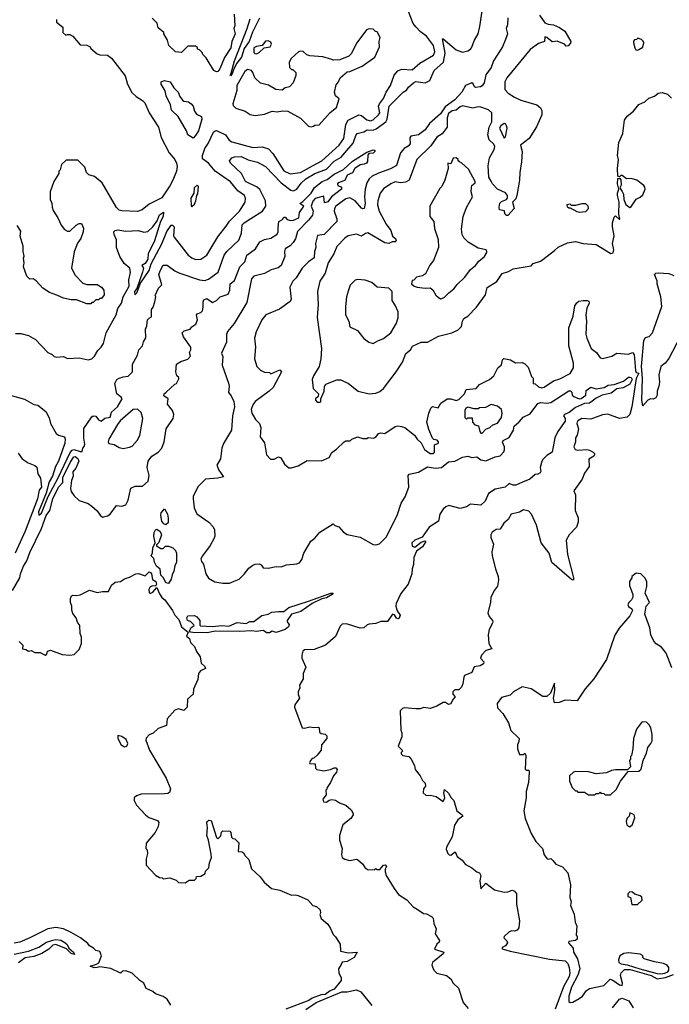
# Model space of a CAD drawing. Extents: x 2239805 to 2396427, y 665731 to 772158.
# Tile 269 of 326: x 2327577 to 2332590, y 724182 to 731784. Entities that reach past the tile are written whole.
import ezdxf

# ---------------------------------------------------------------- set-up
doc = ezdxf.new("R2010")
doc.units = 0

msp = doc.modelspace()

# ---------------------------------------------------------------- linework, layer by layer
at = {"layer": '0CON05XD'}
for points in [[(2327485, 728890), (2327615, 728852.5), (2327685, 728812.5), (2327716.1, 728806.1), (2327778.3, 728758.3), (2327805, 728710), (2327813.8, 728665), (2327859.7, 728589.7), (2327875.7, 728575.7), (2327922, 728562), (2327927.1, 728545), (2327924.7, 728515), (2327906, 728455), (2327876.2, 728373.8), (2327853.6, 728335), (2327831.2, 728258.8), (2327805, 728216.2), (2327782.1, 728127.9), (2327723, 727983), (2327725, 727957.5), (2327745, 727972.5), (2327797.1, 728102.9), (2327875, 728247.1), (2327966.8, 728443.2), (2327980.8, 728459.2), (2327995, 728464.7), (2328045, 728448.8), (2328060, 728450), (2328063.3, 728475), (2328075, 728487.5), (2328078.6, 728505), (2328071.7, 728551.7), (2328072.3, 728627.7), (2328133.6, 728716.4), (2328145, 728724), (2328163.6, 728723.6), (2328185, 728693.3), (2328205, 728683.8), (2328233.7, 728706.3), (2328275.4, 728714.6), (2328286.2, 728753.8), (2328331.2, 728795), (2328368.8, 728855), (2328359.5, 728869.5), (2328327.5, 728895), (2328312.5, 728975), (2328327.5, 729005), (2328345, 729016.7), (2328375, 729026.7), (2328415, 729030), (2328447.5, 729065), (2328446.7, 729125), (2328485.9, 729194.1), (2328496.4, 729233.6), (2328523.6, 729266.4), (2328533, 729297), (2328551.7, 729328.3), (2328547.5, 729395), (2328559.3, 729420.7), (2328563.6, 729466.4), (2328575, 729480), (2328595, 729490), (2328593.3, 729545), (2328607.5, 729565), (2328620, 729605), (2328627.5, 729645), (2328622.5, 729655), (2328649.3, 729710.7), (2328673, 729737), (2328651.2, 729815), (2328660, 729845), (2328685, 729887.5), (2328715, 729888), (2328774.2, 729844.2), (2328805, 729830), (2328965, 729775.7), (2329005, 729768.6), (2329035, 729780), (2329107.5, 729835), (2329154.3, 729965), (2329176.4, 729993.6), (2329268.9, 730081.1), (2329288.6, 730135), (2329295, 730198.8), (2329308, 730215), (2329361.9, 730248.1), (2329451.4, 730305), (2329475.6, 730345), (2329473.5, 730385), (2329431.2, 730471.2), (2329409.3, 730489.3), (2329318.6, 730535), (2329287.5, 730595), (2329204, 730675), (2329196.2, 730695), (2329215, 730716.2), (2329235, 730725.8), (2329285, 730726.5), (2329340.5, 730700.5), (2329413, 730683), (2329475, 730650.6), (2329595, 730523.5), (2329668.3, 730468.3), (2329690.9, 730460.9), (2329715, 730474.4), (2329749.2, 730520.8), (2329785, 730554.7), (2329854.8, 730595.2), (2329945, 730629.6), (2330005, 730690), (2330057.9, 730722.1), (2330085.2, 730754.8), (2330150.5, 730829.5), (2330170, 730890), (2330181.2, 730905), (2330233.3, 730916.7), (2330257.3, 730932.7), (2330305, 730930), (2330329.1, 730940.9), (2330403.3, 730995), (2330413.7, 731016.4), (2330427.5, 731115), (2330535, 731223.3), (2330561.7, 731238.3), (2330577.3, 731262.7), (2330615, 731296.7), (2330635, 731307.5), (2330705, 731296.9), (2330741.2, 731315), (2330775, 731390), (2330847.5, 731455), (2330860.5, 731525), (2330840, 731635), (2330845, 731636.7), (2330945, 731551.2), (2330995, 731533.8), (2331035, 731544), (2331056.7, 731555), (2331063.6, 731566.4), (2331085.8, 731625), (2331115.9, 731674.1), (2331128, 731732), (2331158.9, 731935)], [(2330635, 731729.5), (2330613.5, 731755), (2330576.2, 731846.2)], [(2327860, 731785), (2327860, 731765), (2327910, 731725), (2327910, 731685), (2327933, 731663), (2327945, 731670), (2327965, 731670), (2327986.4, 731656.4), (2328045, 731590), (2328095, 731587.5), (2328120, 731575), (2328125, 731560), (2328175, 731520), (2328195, 731512.5), (2328255, 731510), (2328285, 731487.5), (2328391.2, 731351.2), (2328409.2, 731285), (2328441.8, 731221.8), (2328475, 731190), (2328525, 731158.8), (2328541.7, 731141.7), (2328577.5, 731065), (2328649.2, 730955), (2328668.8, 730875), (2328730.8, 730755), (2328775, 730703.3), (2328787, 730677), (2328791.2, 730651.2), (2328786.7, 730615), (2328759.4, 730545), (2328735, 730500.8), (2328675, 730406.9), (2328575, 730359.2), (2328523.3, 730315), (2328485, 730301.4), (2328365, 730306.7), (2328343.9, 730313.9), (2328325, 730332.5), (2328213, 730523), (2328155, 730572.5), (2328110, 730585), (2328093.3, 730603.3), (2328080, 730645), (2328025, 730700), (2327935, 730700), (2327900, 730665), (2327890, 730625), (2327880, 730615), (2327880, 730595), (2327840, 730535), (2327813.3, 730455), (2327813.3, 730395), (2327826.4, 730366.4), (2327826.7, 730335), (2327835, 730310), (2327872.5, 730255), (2327897, 730197), (2327923.6, 730163.6), (2327945, 730150), (2327965, 730150), (2328011.7, 730198.3), (2328035, 730210), (2328055, 730210), (2328070, 730175), (2328066.7, 730145), (2328050, 730095), (2328023, 730057), (2327998.3, 729991.7), (2327977.5, 729865), (2328005, 729810), (2328065, 729750), (2328095, 729740), (2328175, 729740), (2328209.3, 729719.3), (2328227.5, 729695), (2328228.3, 729658.3), (2328208.3, 729631.7), (2328195, 729630), (2328185, 729620), (2328165, 729620), (2328145, 729600), (2328135, 729600), (2328125, 729590), (2328095, 729590), (2328015, 729620), (2327975, 729620), (2327915, 729633.3), (2327865, 729657.5), (2327806.4, 729676.4), (2327755, 729710), (2327705, 729766.7), (2327681.7, 729781.7), (2327655, 729780), (2327633, 729803), (2327607.5, 729875), (2327612.5, 729905), (2327607, 729943), (2327612.5, 729957.5), (2327603.3, 729995), (2327603.3, 730035), (2327581.7, 730111.7), (2327585, 730150), (2327557.5, 730195)], [(2329232.5, 731825), (2329237.5, 731735), (2329230, 731715), (2329240, 731675), (2329214.3, 731615.7), (2329205.4, 731565), (2329158.5, 731491.5), (2329122, 731405), (2329105, 731383.3), (2329095, 731380), (2329075, 731390), (2329015, 731490), (2328990, 731515), (2328985, 731530), (2328965, 731550), (2328950, 731555), (2328948.3, 731568.3), (2328935, 731580), (2328875, 731580), (2328825, 731530), (2328780, 731535), (2328727.5, 731585), (2328717.5, 731625), (2328690, 731675), (2328690, 731685), (2328645, 731720), (2328637, 731757), (2328600, 731795)], [(2329426.9, 731795), (2329372.3, 731687.7), (2329348.1, 731615), (2329309.8, 731560.2), (2329289.2, 731495), (2329253, 731447), (2329230, 731405), (2329216.7, 731365), (2329205, 731350), (2329200, 731355), (2329209.3, 731370.7), (2329234.4, 731465), (2329333.5, 731715), (2329355, 731790)], [(2331343, 731797), (2331340, 731745), (2331330, 731715), (2331342.5, 731675), (2331325, 731630), (2331302.9, 731575), (2331232.5, 731465), (2331214.4, 731415), (2331173.1, 731356.9), (2331160, 731295), (2331145, 731273.3), (2331134.1, 731265.9), (2331095, 731260), (2331086.2, 731265), (2331077.5, 731287.5), (2331065, 731296), (2331016, 731275), (2330988, 731225), (2330934, 731165), (2330860.5, 731109.5), (2330825, 731056.5), (2330738.3, 730981.7), (2330705, 730932.5), (2330655, 730895.8), (2330594.2, 730885), (2330588.3, 730871.7), (2330590, 730825), (2330575, 730808.1), (2330545, 730790), (2330515, 730754.3), (2330485, 730658), (2330438, 730632), (2330345, 730598.5), (2330298, 730575), (2330272.9, 730555), (2330255.4, 730524.6), (2330243.5, 730475), (2330238.9, 730415), (2330242.9, 730365), (2330236.2, 730325), (2330225, 730322.5), (2330215, 730328), (2330166, 730385), (2330125, 730407.8), (2330095, 730401.5), (2330017.5, 730345), (2330005.5, 730325), (2330002.7, 730305), (2330025.5, 730245), (2330023.5, 730225), (2329925.5, 730124.5), (2329873.9, 730116.1), (2329860.8, 730055), (2329862, 730025), (2329851.2, 729995), (2329848.8, 729945), (2329805.5, 729914.5), (2329755.9, 729864.1), (2329710.7, 729789.3), (2329684.2, 729765), (2329660.5, 729719.5), (2329672, 729625), (2329665, 729606.7), (2329582.7, 729547.3), (2329475.8, 729504.2), (2329446.2, 729465), (2329403, 729373), (2329388, 729325), (2329396, 729255), (2329388, 729165), (2329407.5, 729105), (2329435, 729077.5), (2329465, 729062.5), (2329505, 729060), (2329515, 729050), (2329585, 729080), (2329596.2, 729065), (2329533.3, 728945), (2329503.3, 728915), (2329395, 728836.2), (2329375, 728810), (2329362.9, 728775), (2329368, 728745), (2329397, 728697), (2329427.5, 728665), (2329436.7, 728635), (2329433, 728563), (2329466.4, 728516.4), (2329482.5, 728425), (2329511.7, 728391.7), (2329541.7, 728391.7), (2329575, 728407.5), (2329591.7, 728401.7), (2329620.7, 728350.7), (2329655, 728322.5), (2329675, 728322.5), (2329725, 728340), (2329795, 728380), (2329905, 728377.5), (2329965, 728402.5), (2329985, 728442.5), (2330023, 728467), (2330080, 728525), (2330095, 728532.5), (2330127, 728533), (2330140, 728545), (2330185, 728562.5), (2330225, 728550), (2330255, 728550), (2330265, 728557.5), (2330305, 728552.5), (2330325, 728560), (2330345, 728587.5), (2330365, 728592.5), (2330395, 728587.5), (2330475, 728642.5), (2330495, 728647.5), (2330523, 728643), (2330550, 728635), (2330622.5, 728575), (2330644.1, 728544.1), (2330675, 728517.5), (2330700, 728465), (2330745, 728434.2), (2330765, 728433.8), (2330776.7, 728445), (2330778.3, 728501.7), (2330810, 728515), (2330810, 728525), (2330798.3, 728538.3), (2330773, 728543), (2330763, 728553), (2330735, 728620), (2330720, 728675), (2330733.6, 728746.4), (2330750, 728785), (2330763.3, 728796.7), (2330805, 728786.7), (2330826.1, 728823.9), (2330875, 728857.5), (2330905, 728857.5), (2330945, 728843.3), (2330965, 728850), (2331010, 728895), (2331021.7, 728928.3), (2331100, 728935), (2331123.9, 728966.1), (2331202.5, 729005), (2331236.7, 729035), (2331267.5, 729095), (2331295, 729120), (2331303.6, 729156.4), (2331313, 729167), (2331365, 729156.7), (2331403.9, 729133.9), (2331455, 729137.5), (2331475, 729127.5), (2331500.7, 729100.7), (2331527.5, 729027.5), (2331540, 729015), (2331540, 728975), (2331555, 728972.5), (2331579.5, 728949.5), (2331605, 728940), (2331625, 728945.8), (2331695, 728994.3), (2331745, 729010), (2331825, 729052), (2331850, 729095), (2331851.3, 729131.3), (2331813.3, 729265), (2331814.6, 729405.4), (2331848.6, 729495), (2331862, 729575), (2331875, 729596.7), (2331890.5, 729609.5), (2331925, 729616.7), (2331956.4, 729616.4), (2331969.3, 729609.3), (2331972.5, 729595), (2331952.5, 729557.5), (2331945.8, 729505), (2331950, 729455), (2331945.7, 729355.7), (2331952.9, 729325), (2331988, 729245), (2332028, 729215), (2332055, 729172.5), (2332075, 729166.9), (2332147.5, 729185), (2332185, 729209.2), (2332275, 729200), (2332305, 729214), (2332319.5, 729199.5), (2332328.2, 729075), (2332335, 729060.8), (2332355.6, 729055), (2332335, 729014), (2332301.8, 728795), (2332285, 728736), (2332265, 728714), (2332205, 728704.2), (2332116.6, 728736.6), (2332075, 728732.9), (2331985, 728699.2), (2331915, 728704.4), (2331885, 728685.5), (2331878.8, 728675), (2331876.5, 728665), (2331889.2, 728625), (2331878, 728575), (2331866, 728554), (2331866.4, 728523.6), (2331854.1, 728485.9), (2331862.5, 728465), (2331885, 728461.2), (2331953.9, 728466.1), (2331975, 728461.2), (2332003.3, 728445), (2332013.3, 728435), (2332013.8, 728425), (2332007.1, 728412.9), (2331969.3, 728390.7), (2331971.2, 728335), (2331935, 728282.5), (2331917.5, 728235), (2331852.5, 728145), (2331866.7, 728115), (2331863.3, 727995), (2331886.4, 727936.4), (2331886.7, 727905), (2331872.5, 727865), (2331816.7, 727805), (2331793.8, 727765), (2331803.3, 727655), (2331852.5, 727465), (2331845, 727457.5), (2331835, 727461.2), (2331761.2, 727525)], [(2331589.2, 731819.2), (2331629.5, 731759.5), (2331655, 731748.8), (2331695, 731743.3), (2331743.6, 731723.6), (2331782.5, 731695), (2331830, 731615), (2331828.3, 731601.7), (2331808.3, 731581.7), (2331795, 731580), (2331780, 731595), (2331725, 731616.7), (2331685, 731612.5), (2331645, 731646.7), (2331630, 731650), (2331626, 731614), (2331579.3, 731600.7), (2331515, 731553.3), (2331335, 731333.8), (2331320.8, 731305), (2331320.8, 731245), (2331346.2, 731215), (2331395, 731184.3), (2331445, 731162), (2331567.5, 731125), (2331595, 731102.5), (2331607, 731083), (2331605, 731050), (2331563.9, 730956.1), (2331508.8, 730865), (2331442.5, 730815), (2331453.8, 730765), (2331448.8, 730685), (2331436, 730605), (2331433.8, 730545), (2331413.3, 730425), (2331405, 730400), (2331380, 730375), (2331392.5, 730325), (2331343, 730273), (2331333, 730273), (2331320, 730285), (2331318.3, 730308.3), (2331280, 730315), (2331276.7, 730335), (2331282.9, 730367.1), (2331295, 730380), (2331333.9, 730396.1), (2331340, 730405), (2331340, 730425), (2331325.8, 730445.8), (2331263.8, 730475), (2331226.2, 730515), (2331215, 730537.5), (2331197, 730567), (2331192.9, 730655), (2331203, 730717), (2331237.7, 730782.3), (2331243.8, 730805), (2331235, 730823.3), (2331198.8, 730855), (2331190, 730895), (2331200.3, 730955), (2331219.7, 730995), (2331221.5, 731065), (2331195, 731088.8), (2331135, 731108.1), (2331115, 731110), (2331075, 731101.6), (2330995, 731119.1), (2330975, 731110.8), (2330945, 731086), (2330915, 731079.6), (2330885, 731058.5), (2330874.7, 731025), (2330875.4, 730954.6), (2330836.9, 730903.1), (2330795, 730875.8), (2330749.4, 730810.6), (2330641.2, 730705), (2330581.8, 730545), (2330555, 730528.9), (2330515, 730524.4), (2330475, 730531.2), (2330440, 730515), (2330385, 730478), (2330359.2, 730445), (2330340.5, 730385), (2330338.1, 730355), (2330351.4, 730305), (2330405.7, 730205), (2330442, 730155), (2330455, 730112.5), (2330477.5, 730095), (2330482.5, 730075), (2330475, 730067.5), (2330450.7, 730069.3), (2330425, 730056.7), (2330395, 730060), (2330263, 730137), (2330245, 730133.3), (2330215, 730113.3), (2330175, 730126.7), (2330112.5, 730115), (2330085, 730096.2), (2330025, 730031.2), (2330000, 729975), (2329957.8, 729905), (2329933.1, 729826.9), (2329894.3, 729765), (2329875.8, 729685), (2329880, 729585), (2329873.8, 729485), (2329906, 729245), (2329901.2, 729165), (2329888.8, 729105), (2329843.3, 729035), (2329833.3, 729005), (2329842.5, 728935), (2329882.5, 728895), (2329880, 728875), (2329860, 728855), (2329860, 728845), (2329871.7, 728831.7), (2329895, 728830), (2329900, 728835), (2329900, 728855), (2329927.5, 728915), (2329928.3, 728951.7), (2329940.7, 728969.3), (2330025, 729002.5), (2330055, 729002.5), (2330113.6, 728973.6), (2330190, 728915), (2330275, 728893.8), (2330325, 728901.2), (2330357, 728913), (2330383.8, 728935), (2330483.3, 729065), (2330530.7, 729139.3), (2330557.5, 729205), (2330592.5, 729235), (2330607, 729263), (2330675, 729292.5), (2330725, 729292.5), (2330809.7, 729340.3), (2330912.5, 729365), (2330960.5, 729389.5), (2330985.8, 729414.2), (2330993, 729457), (2331005, 729477.5), (2331035.9, 729494.1), (2331102.5, 729565), (2331170.5, 729659.5), (2331185, 729716.7), (2331258.3, 729761.7), (2331300, 729825), (2331349.5, 729840.5), (2331385, 729860), (2331525, 729882.5), (2331539.3, 729900.7), (2331595, 729920), (2331615, 729933.3), (2331705, 730001.2), (2331731.7, 730028.3), (2331805, 730061.2), (2331865, 730070), (2331925, 730056), (2332025, 730048.8), (2332138.3, 729978.3), (2332156.4, 729983.6), (2332162.5, 730007.5), (2332152, 730055), (2332164.2, 730115), (2332151.4, 730185), (2332152.2, 730215), (2332165, 730260), (2332175, 730270), (2332205, 730240), (2332207.5, 730245), (2332201.2, 730281.2), (2332202.5, 730375), (2332190.8, 730425), (2332190, 730445), (2332200, 730475), (2332190, 730515), (2332193.3, 730556.7), (2332205, 730560), (2332217, 730547), (2332218.8, 730505), (2332207.5, 730485), (2332225, 730456.7), (2332235.8, 730435.8), (2332240, 730395), (2332255, 730357.5), (2332285, 730333.3), (2332293, 730337), (2332335, 730397.5), (2332365, 730412.5), (2332385, 730432.5), (2332402.5, 730475), (2332401.7, 730491.7), (2332393, 730503), (2332340, 730545), (2332295, 730556.7), (2332260, 730555), (2332225, 730580), (2332215, 730580), (2332205, 730570), (2332192.5, 730575), (2332188.8, 730635), (2332197.5, 730705), (2332190, 730735), (2332201.4, 730835), (2332230, 730905), (2332245, 731007.5), (2332265, 731037.5), (2332313, 731077), (2332355, 731130), (2332400.7, 731149.3), (2332431.7, 731178.3), (2332475, 731192.5), (2332505, 731216.7), (2332535, 731221.2), (2332575, 731207.5), (2332606.4, 731176.4)], [(2327545, 729360), (2327585, 729360), (2327646.1, 729346.1), (2327700, 729315), (2327793.6, 729213.6), (2327828.3, 729198.3), (2327843, 729183), (2327865, 729177.5), (2327915, 729182.5), (2327945, 729167.5), (2328035, 729172.5), (2328105, 729156.7), (2328135, 729164), (2328155.5, 729185), (2328179.3, 729230.7), (2328206.4, 729255), (2328225, 729284.4), (2328245.2, 729365), (2328285, 729439.6), (2328322.4, 729505), (2328335, 729552.5), (2328362.1, 729595), (2328375, 729644.4), (2328422, 729725), (2328419.2, 729775), (2328432, 729832), (2328426.1, 729866.1), (2328382.3, 729902.3), (2328350, 729955), (2328323.3, 730025), (2328323.6, 730083.6), (2328306, 730125), (2328303.9, 730146.1), (2328314.1, 730155.9), (2328335, 730161.4), (2328395, 730150), (2328495, 730156), (2328535, 730144), (2328565, 730149.2), (2328604.4, 730185), (2328638.6, 730231.4), (2328655, 730277.1), (2328687.7, 730297.7), (2328685.5, 730265), (2328664.2, 730225), (2328617.9, 730075), (2328568.6, 729975), (2328566.7, 729935), (2328545, 729900.8), (2328520, 729885), (2328531.9, 729865), (2328524.4, 729835), (2328481.2, 729708.8), (2328464.2, 729685), (2328465, 729660), (2328481.2, 729675), (2328510, 729750), (2328575, 729846.7), (2328591.8, 729898.2), (2328675, 730052.5), (2328711.9, 730148.1), (2328745, 730196.7), (2328755, 730197.8), (2328768.2, 730185), (2328764.3, 730115), (2328769.2, 730105), (2328878, 729965), (2328905, 729944), (2328932.7, 729932.7), (2328975, 729934), (2329021.2, 729965), (2329105, 730107.5), (2329171.4, 730188.6), (2329195, 730229.2), (2329274.2, 730305), (2329287, 730327), (2329317.5, 730375), (2329320, 730405), (2329312.5, 730425), (2329260.9, 730460.9), (2329205, 730530.8), (2329085, 730614.4), (2329035, 730675.8), (2328988.9, 730708.9), (2328988.2, 730735), (2329005, 730787.8), (2329031.4, 730828.6), (2329072.5, 730915), (2329085, 730926.7), (2329095, 730928.1), (2329165, 730894.4), (2329193, 730853), (2329215, 730840), (2329375, 730796.7), (2329447.9, 730802.1), (2329497.3, 730787.3), (2329531.4, 730751.4), (2329615, 730617.5), (2329665, 730592.9), (2329745, 730603.6), (2329835.9, 730654.1), (2329907.5, 730695), (2330041.9, 730815), (2330078.1, 730865), (2330094.6, 730975.4), (2330112.3, 731007.7), (2330195, 731050), (2330215, 731043.5), (2330255, 731010.8), (2330285, 731002.3), (2330305, 731011.1), (2330345, 731050), (2330356.4, 731065), (2330346.8, 731115), (2330352.3, 731135), (2330385.3, 731175), (2330405.8, 731224.2), (2330438.5, 731275), (2330467.5, 731355), (2330495, 731389.4), (2330525, 731402.5), (2330605, 731397.3), (2330665, 731448.6), (2330770, 731510), (2330779.3, 731535), (2330771.2, 731585), (2330716, 731656), (2330670.4, 731690.4), (2330635, 731729.5)], [(2329825, 730957.5), (2329845, 730962.5), (2329855, 730970), (2329888.3, 730971.7), (2329973.6, 731066.4), (2330022.5, 731105), (2330041.7, 731171.7), (2330013.3, 731195), (2330007.5, 731225), (2330018.3, 731281.7), (2330037.5, 731305), (2330050, 731335), (2330105, 731380), (2330125, 731382.5), (2330220, 731425), (2330317.5, 731495), (2330352.5, 731575), (2330350, 731615), (2330357.5, 731645), (2330335, 731690), (2330323, 731693), (2330305, 731710), (2330275, 731712.5), (2330253.6, 731706.4), (2330177.5, 731605), (2330135, 731520), (2330117, 731503), (2330047, 731473), (2329995, 731470), (2329987, 731477), (2329915, 731497.5), (2329815, 731503.3), (2329792.7, 731512.7), (2329765, 731538), (2329745, 731541.2), (2329727.5, 731535), (2329672.5, 731485), (2329657.5, 731455), (2329660, 731415), (2329675, 731400), (2329685, 731400), (2329707.5, 731375), (2329707, 731353), (2329687.5, 731295), (2329660, 731265), (2329625, 731257.5), (2329601.7, 731238.3), (2329553.6, 731243.6), (2329497, 731277), (2329435, 731292.5), (2329392.5, 731335), (2329376.7, 731376.7), (2329365, 731390), (2329335, 731400), (2329315, 731383.3), (2329253.4, 731276.6), (2329253.8, 731236.2), (2329221.2, 731135), (2329225, 731120), (2329245, 731100), (2329317, 731077), (2329355, 731052.5), (2329395, 731043.3), (2329466.4, 731053.6), (2329525, 731077.5), (2329565, 731072.5), (2329605, 731080), (2329646.4, 731076.4), (2329745, 731022.5), (2329805, 730962.5), (2329825, 730957.5)], [(2329405, 731520), (2329425, 731530), (2329463, 731567), (2329510, 731575), (2329520, 731595), (2329515, 731610), (2329495, 731620), (2329475, 731617.5), (2329447, 731583), (2329405, 731576.7), (2329385, 731566.2), (2329385, 731530), (2329391.7, 731521.7), (2329405, 731520)], [(2332345, 731547.5), (2332355, 731552.5), (2332385, 731572.5), (2332392.5, 731605), (2332388.3, 731618.3), (2332375, 731630), (2332345, 731640), (2332338.3, 731631.7), (2332321.7, 731628.3), (2332312.5, 731617.5), (2332312.5, 731605), (2332322.5, 731565), (2332331.7, 731551.7), (2332345, 731547.5)], [(2328915, 730870), (2328873.6, 730893.6), (2328863.3, 730925), (2328801.2, 731035), (2328748.8, 731085), (2328740, 731125), (2328707.5, 731195), (2328698.8, 731235), (2328668.8, 731285), (2328670, 731305), (2328695, 731313.8), (2328737.5, 731305), (2328766.9, 731256.9), (2328798.9, 731225), (2328811.7, 731191.7), (2328832.6, 731162.6), (2328845, 731154.2), (2328879.7, 731149.7), (2328900, 731135), (2328916, 731115), (2328925, 731077.5), (2328941.2, 731055), (2328980, 731035), (2328982, 731015), (2328956.1, 730925), (2328935, 730888.8), (2328915, 730870)], [(2331315, 730870), (2331325, 730880), (2331338.5, 730945), (2331334.2, 730965), (2331325, 730978.8), (2331315, 730981.2), (2331288.8, 730965), (2331278.8, 730945), (2331315, 730870)], [(2327522.3, 727377.7), (2327578.3, 727475), (2327583.3, 727505), (2327607.5, 727565), (2327632.5, 727605), (2327655, 727670.8), (2327746.6, 727855), (2327782.2, 727955), (2327810.4, 727995), (2327832.5, 728085), (2327876.4, 728175), (2327909.5, 728210.5), (2327910.8, 728249.2), (2327965.9, 728365), (2327995, 728407.8), (2328005, 728411.8), (2328026.1, 728395), (2328032.7, 728375), (2328009.4, 728320.6), (2327988.1, 728291.9), (2327989.8, 728260.2), (2327977.1, 728225), (2327968.8, 728165), (2327975, 728140), (2327997, 728107), (2328035, 728072.5), (2328105, 728047.5), (2328135, 728027.5), (2328175, 727992.5), (2328197, 727957), (2328215, 727942.5), (2328255, 727953.3), (2328275, 727966.7), (2328325, 728032.5), (2328365, 728026.7), (2328395, 728037.5), (2328413.3, 728075), (2328435, 728167.5), (2328467, 728183), (2328525, 728182.5), (2328568.3, 728221.7), (2328576.2, 728265), (2328560, 728325), (2328567.5, 728375), (2328597, 728413), (2328645, 728443.3), (2328673.8, 728475), (2328690.8, 728525), (2328706.7, 728625), (2328761.2, 728705), (2328766.2, 728735), (2328756.7, 728765), (2328717.5, 728815), (2328722.5, 728855), (2328688.3, 728878.3), (2328692.5, 728895), (2328708.3, 728908.3), (2328775, 728970), (2328787.5, 728975), (2328805, 729010), (2328805, 729020), (2328790, 729035), (2328782.5, 729065), (2328787.5, 729125), (2328820, 729145), (2328875, 729163.8), (2328896, 729185), (2328886.2, 729215), (2328898, 729235), (2328897.1, 729255), (2328840, 729335), (2328830, 729365), (2328847.5, 729382.5), (2328892.5, 729395), (2328905, 729412.5), (2328936.1, 729433.9), (2328948.8, 729465), (2328942.5, 729505), (2328947, 729513), (2328976.1, 729523.9), (2328986.7, 729535), (2328993.3, 729565), (2328991.8, 729605), (2328998.4, 729621.6), (2329020.5, 729630.5), (2329065, 729601.2), (2329095, 729616.7), (2329125, 729643.8), (2329185, 729664), (2329197.8, 729695), (2329202, 729745), (2329235, 729770), (2329275, 729876.2), (2329314, 729915), (2329330, 729965), (2329395.8, 730015), (2329430.9, 730069.1), (2329465, 730085.7), (2329515, 730095.8), (2329562.7, 730127.3), (2329570.8, 730145), (2329572.3, 730177.7), (2329577.5, 730225), (2329605, 730240), (2329615, 730260), (2329625, 730260), (2329641.2, 730241.2), (2329666.4, 730233.6), (2329690, 730235), (2329730, 730255), (2329737.5, 730295), (2329770, 730345), (2329740, 730365), (2329761.2, 730378.8), (2329825, 730443.8), (2329851.8, 730488.2), (2329910, 730535), (2329950.4, 730549.6), (2330005, 730591.4), (2330075, 730625.7), (2330145, 730690), (2330255, 730760), (2330305, 730779.2), (2330318.8, 730775), (2330317.5, 730765), (2330305, 730752.5), (2330270.8, 730749.2), (2330263.2, 730736.8), (2330261.9, 730688.1), (2330253.6, 730676.4), (2330235, 730666.9), (2330205, 730663.8), (2330163.3, 730635), (2330145, 730600), (2330105, 730582.5), (2330085, 730542.5), (2330034, 730525), (2330028.8, 730515), (2330033.3, 730503.3), (2330060, 730490), (2330061.2, 730475), (2329983, 730417), (2329955, 730378), (2329930, 730370), (2329925, 730420), (2329904.4, 730415.6), (2329857.9, 730402.1), (2329838.6, 730381.4), (2329825.8, 730345), (2329840.8, 730305), (2329835.4, 730274.6), (2329805.5, 730235), (2329721.5, 730148.5), (2329705, 730092.5), (2329687.4, 730062.6), (2329665, 730038.8), (2329626.4, 730013.6), (2329620, 729995), (2329622.9, 729955), (2329593.8, 729885), (2329571.7, 729868.3), (2329518.3, 729851.7), (2329465, 729824.4), (2329385, 729804.4), (2329366.5, 729783.5), (2329330.2, 729599.8), (2329233.2, 729436.8), (2329180, 729375), (2329173.9, 729353.9), (2329173.3, 729295), (2329135, 729210), (2329143.6, 729183.6), (2329140, 729115), (2329187.7, 728977.7), (2329193.8, 728955), (2329187.5, 728905), (2329208.6, 728878.6), (2329228.8, 728835), (2329235.7, 728795), (2329219.2, 728725), (2329211.2, 728615), (2329149.7, 728510.3), (2329137.5, 728475), (2329126.7, 728393.3), (2329097.5, 728345), (2329113.3, 728305), (2329150, 728255), (2329105, 728242.5), (2329010, 728235), (2328955, 728180), (2328916.2, 728105), (2328916.2, 728085), (2328924.2, 728015), (2328945, 727968.8), (2329036.7, 727905), (2329068.8, 727868.8), (2329080, 727845), (2329082, 727795), (2329075.8, 727775), (2329047.2, 727722.8), (2328987.5, 727645), (2328975, 727620), (2328979.3, 727599.3), (2328995, 727580), (2329013.3, 727505), (2329035, 727472.5), (2329083.6, 727443.6), (2329145, 727433.8), (2329195, 727433.3), (2329232.3, 727447.7), (2329270, 727465), (2329308.3, 727501.7), (2329345, 727550), (2329375, 727573.3), (2329395, 727580), (2329425, 727582.5), (2329440, 727575), (2329455, 727552.5), (2329495, 727548.8), (2329555, 727562.5), (2329595, 727558.6), (2329635, 727574.4), (2329715, 727582.9), (2329735, 727590.8), (2329754.3, 727615), (2329770.8, 727665), (2329823.8, 727756.2), (2329855, 727780), (2329893.6, 727826.4), (2329995, 727890), (2330008.3, 727878.3), (2330038.5, 727868.5), (2330075, 727825.8), (2330105, 727810), (2330205, 727787.5), (2330305, 727732.1), (2330325, 727729.1), (2330353.6, 727736.4), (2330405, 727788), (2330490, 727955), (2330519.7, 728050.3), (2330551.1, 728098.9), (2330578.6, 728175), (2330574.2, 728265), (2330582.5, 728275), (2330655, 728291.2), (2330725, 728331.4), (2330785, 728320.6), (2330833.2, 728326.8), (2330885, 728368.9), (2330934.3, 728375.7), (2330995, 728406.2), (2331035, 728413.3), (2331067, 728403), (2331105, 728407.5), (2331136.4, 728386.4), (2331175, 728377.5), (2331245, 728407.5), (2331285, 728416.7), (2331313.6, 728446.4), (2331318.3, 728461.7), (2331318.8, 728485), (2331302.3, 728522.3), (2331306.7, 728535), (2331353, 728557), (2331386.7, 728615), (2331392.5, 728645), (2331431.7, 728678.3), (2331462.5, 728715), (2331515, 728741.2), (2331575, 728820), (2331595, 728827.5), (2331645, 728822.9), (2331675, 728827.5), (2331815, 728916.9), (2331827, 728917), (2331838.8, 728908.8), (2331840, 728885), (2331853, 728873), (2331895, 728855.8), (2331910.7, 728859.3), (2331945, 728883.8), (2331949.3, 728920.7), (2331983.6, 728946.4), (2332025, 728932.9), (2332086, 728944), (2332118.8, 728961.2), (2332165, 728966.8), (2332236.7, 728993.3), (2332275, 729023.2), (2332285, 729024.7), (2332295, 729019.7), (2332302, 729005), (2332285, 728968.9), (2332235, 728941.1), (2332185, 728932.7), (2332140.5, 728899.5), (2332072.5, 728885), (2332025, 728861.8), (2331975, 728823.5), (2331935, 728820), (2331865, 728789.3), (2331818.2, 728751.8), (2331780, 728735), (2331773.9, 728723.9), (2331786.7, 728705), (2331786.2, 728685), (2331728.8, 728605), (2331706.2, 728555), (2331686.7, 728445), (2331645, 728417.5), (2331612.5, 728385), (2331602.5, 728365), (2331593.3, 728325), (2331598, 728295), (2331593.8, 728285), (2331575.7, 728274.3), (2331555, 728273.3), (2331513.8, 728235), (2331457.4, 728212.6), (2331405, 728190), (2331385, 728190), (2331355, 728202.5), (2331323.3, 728175), (2331245, 728158), (2331193.6, 728126.4), (2331168, 728065), (2331135, 728036.2), (2331055, 728044), (2331025, 728022.5), (2330975, 728010.8), (2330888.3, 728031.7), (2330865, 728022), (2330845, 728004), (2330818.6, 727965), (2330809.5, 727910.5), (2330736.7, 727865), (2330682.7, 727787.3), (2330626.2, 727765), (2330603.1, 727745), (2330605, 727717.5), (2330625, 727710), (2330675, 727750), (2330705, 727760), (2330710, 727755), (2330686.4, 727713.6), (2330639.3, 727680.7), (2330618.3, 727631.7), (2330616.4, 727576.4), (2330606.2, 727545), (2330603.3, 727505), (2330575.8, 727425), (2330517.4, 727352.6), (2330482, 727275), (2330480, 727255), (2330489.3, 727219.3), (2330513.3, 727185), (2330505, 727162.5), (2330495, 727157.5), (2330485, 727162.5), (2330468.8, 727188.8), (2330455, 727192.5), (2330415, 727138), (2330365, 727137.5), (2330325, 727121.2), (2330273.9, 727116.1), (2330259.3, 727110.7), (2330233, 727087), (2330205, 727086.7), (2330098.3, 727118.3), (2330065, 727117.5), (2330049.3, 727100.7), (2330015, 727022.5), (2329936.7, 726955), (2329848.3, 726921.7), (2329775, 726917.5), (2329762.5, 726907.5), (2329753, 726877), (2329753.7, 726853.7), (2329784.4, 726784.4), (2329763.6, 726735), (2329765.5, 726694.5), (2329737.5, 726645), (2329740, 726625), (2329726.7, 726595), (2329726.7, 726575), (2329737.5, 726545), (2329700, 726495), (2329696.7, 726475), (2329757, 726317), (2329775, 726313.3), (2329815, 726323.3), (2329845, 726317.5), (2329881.7, 726321.7), (2329887, 726317), (2329891.7, 726281.7), (2329903, 726273), (2329935, 726266.7), (2329946.7, 726255), (2329946.7, 726235), (2329906.7, 726185), (2329902.5, 726145), (2329872.5, 726105)], [(2330825, 729627.5), (2330835, 729630), (2330855, 729640), (2330887.5, 729675), (2330926.7, 729705), (2330951.7, 729738.3), (2331011.2, 729795), (2331054.5, 729855.5), (2331093.3, 729885), (2331120.3, 729919.7), (2331163.3, 729955), (2331182.5, 729985), (2331182.5, 729995), (2331177, 730007), (2331115, 730020), (2331037, 730067), (2331005, 730098.8), (2330992, 730125), (2330985.8, 730165), (2330999.2, 730265), (2331025.5, 730334.5), (2331070, 730415), (2331061.2, 730455), (2331062.3, 730487.7), (2331066, 730504), (2331092, 730525), (2331092.5, 730535), (2331039.3, 730629.3), (2330990, 730675), (2330970, 730685), (2330960, 730695), (2330960, 730705), (2330945, 730717.5), (2330922.5, 730715), (2330905, 730670), (2330880, 730675), (2330882.5, 730635), (2330856.7, 730545), (2330833.6, 730496.4), (2330819.3, 730480.7), (2330742.5, 730345), (2330742.5, 730265), (2330772.5, 730225), (2330778.3, 730171.7), (2330806.4, 730086.4), (2330810, 730025), (2330770, 729925), (2330741.7, 729888.3), (2330707.7, 729822.3), (2330685, 729806.2), (2330640, 729795), (2330618.3, 729771.7), (2330605, 729770), (2330600, 729745), (2330620, 729725), (2330645, 729717.5), (2330705, 729710), (2330745, 729712.5), (2330765, 729697.5), (2330787.7, 729657.7), (2330805, 729640), (2330825, 729627.5)], [(2328905, 730340), (2328925, 730360), (2328937.5, 730385), (2328943, 730427), (2328951.7, 730438.3), (2328957.5, 730495), (2328946.2, 730506.2), (2328924.2, 730485), (2328920, 730445), (2328898.8, 730405), (2328900, 730345), (2328905, 730340)], [(2331895, 730297.5), (2331945, 730302.5), (2331966.7, 730325), (2331962.5, 730345), (2331945, 730362.5), (2331915, 730362.5), (2331865, 730350), (2331835, 730350), (2331825, 730360), (2331800, 730355), (2331801.7, 730341.7), (2331815, 730330), (2331825, 730330), (2331875, 730302.5), (2331895, 730297.5)], [(2332385, 728803.3), (2332376.8, 728846.8), (2332381.8, 729015), (2332375.5, 729105), (2332393.6, 729306.4), (2332405, 729329.2), (2332435, 729336.5), (2332460.4, 729365), (2332531.7, 729568.3), (2332524, 729645), (2332496.2, 729745), (2332496.1, 729766.1), (2332476.7, 729815), (2332485, 729827.5), (2332505, 729830), (2332585, 729823.3), (2332625, 729808.8)], [(2330305, 729283.3), (2330340, 729305), (2330385, 729322.5), (2330440, 729365), (2330485, 729440), (2330496.7, 729485), (2330497, 729527), (2330475, 729580), (2330450, 729615), (2330450, 729685), (2330425, 729710), (2330335, 729717.5), (2330293.6, 729753.6), (2330243, 729773), (2330185, 729777.5), (2330165, 729772.5), (2330127.5, 729735), (2330113.9, 729696.1), (2330100, 729645), (2330090.5, 729569.5), (2330090, 729505), (2330117.5, 729455), (2330125, 729412.5), (2330184.1, 729384.1), (2330232.7, 729322.7), (2330272.5, 729295), (2330305, 729283.3)], [(2332674.6, 729335), (2332585, 729167.8), (2332558.1, 729131.9), (2332523.1, 729105), (2332509.3, 729040.7), (2332513.3, 728985), (2332508.8, 728955), (2332496.7, 728915), (2332496.2, 728885), (2332486.1, 728863.9), (2332466.4, 728853.6), (2332445, 728856.7), (2332425, 728846.2), (2332385, 728803.3)], [(2331145, 728590), (2331175, 728623.3), (2331206.1, 728633.9), (2331227.5, 728655), (2331265, 728668.8), (2331295, 728713.3), (2331301.2, 728745), (2331293.9, 728773.9), (2331265, 728800), (2331215, 728812.5), (2331171.7, 728788.3), (2331125, 728787.5), (2331115, 728780), (2331085, 728780), (2331035, 728792.5), (2331020, 728785), (2331012.5, 728765), (2331013, 728713), (2331025, 728700), (2331035, 728710), (2331068.3, 728708.3), (2331070, 728675), (2331090, 728655), (2331118.3, 728648.3), (2331127.5, 728605), (2331135, 728590), (2331145, 728590)], [(2328375, 728473.8), (2328425, 728482), (2328445, 728492), (2328484, 728535), (2328505, 728572.5), (2328527.1, 728705), (2328515, 728750), (2328485, 728775.8), (2328453.8, 728775), (2328353.2, 728686.8), (2328331, 728659), (2328264.4, 728545), (2328260, 728525), (2328265, 728512.5), (2328305, 728503.3), (2328345, 728480), (2328375, 728473.8)], [(2327565, 728437.5), (2327595, 728392.5), (2327641.7, 728361.7), (2327695, 728342.5), (2327709.2, 728329.2), (2327717.7, 728277.7), (2327738, 728245), (2327745.8, 728175), (2327727.8, 728152.2), (2327714.7, 728085), (2327618.5, 727835), (2327542.3, 727665)], [(2328705, 727883.3), (2328690.3, 727890.3), (2328672.9, 727912.9), (2328665.6, 727955), (2328669.4, 727975), (2328695, 728006.7), (2328718.1, 727965), (2328724, 727935), (2328721.7, 727898.3), (2328705, 727883.3)], [(2331761.2, 727525), (2331682.3, 727592.3), (2331663.3, 727665), (2331600, 727745), (2331565, 727880), (2331526.2, 727966.2), (2331505, 727990), (2331465, 728000), (2331435, 727982.5), (2331370, 727965), (2331347.5, 727925), (2331313.6, 727896.4), (2331285, 727850), (2331253, 727847), (2331223.6, 727826.4), (2331213, 727807), (2331212.5, 727785), (2331232.5, 727735), (2331220, 727675), (2331223.8, 727645), (2331247.5, 727545), (2331270, 727485), (2331272.5, 727455), (2331265, 727410), (2331240, 727380), (2331213.8, 727325), (2331210, 727285), (2331190, 727205), (2331198.8, 727175), (2331225.6, 727145.6), (2331227.5, 727135), (2331226.7, 727123.3), (2331198.8, 727075), (2331190.8, 727035), (2331197.7, 726967.7), (2331220, 726925), (2331175, 726913.3), (2331141.7, 726878.3), (2331133.3, 726855), (2331157.5, 726825), (2331155, 726810), (2331130, 726795), (2331085, 726787.5), (2331065.9, 726744.1), (2331010.7, 726719.3), (2331003.6, 726706.4), (2330997.5, 726655), (2330985, 726630), (2330965, 726610), (2330935, 726610), (2330920, 726595), (2330920, 726575), (2330937.5, 726555), (2330920, 726535), (2330905, 726502.5), (2330885, 726497.5), (2330861.7, 726511.7), (2330845, 726512.5), (2330795, 726482.5), (2330745, 726466.7), (2330695, 726472.5), (2330666.4, 726463.6), (2330635, 726462.5), (2330545, 726470), (2330530, 726465), (2330513.6, 726446.4), (2330517, 726297), (2330526.4, 726276.4), (2330526.4, 726246.4), (2330497.5, 726175), (2330527.5, 726145), (2330530, 726135), (2330520, 726125), (2330520, 726115), (2330533, 726103), (2330580, 726095), (2330597.5, 726075), (2330622.5, 726025), (2330627.5, 725995), (2330667.5, 725945), (2330685, 725910), (2330705, 725890), (2330707.5, 725865), (2330692.5, 725845), (2330690, 725815), (2330713, 725793), (2330745, 725796.7), (2330790, 725785), (2330845, 725747.5), (2330856.7, 725775), (2330850, 725815), (2330855, 725840), (2330885, 725812.5), (2330905.9, 725775.9), (2330926.7, 725755), (2330951.2, 725675), (2330992.5, 725645), (2330997.5, 725635), (2330957.5, 725605), (2330933.3, 725565), (2330914, 725475), (2330870, 725395), (2330868.3, 725378.3), (2330880, 725345), (2330890, 725335), (2330905, 725332.5), (2330938.3, 725358.3), (2330953.6, 725323.6), (2330992.5, 725295), (2331013.6, 725263.6), (2331066.1, 725236.1), (2331103.9, 725203.9), (2331125, 725197.5), (2331136, 725175), (2331127.5, 725135), (2331135, 725072.5), (2331175, 725117.5), (2331240, 725065), (2331315, 725048), (2331345, 725048.8), (2331377, 725063), (2331395.8, 725055.8), (2331411.2, 725035), (2331410, 724955), (2331433.8, 724825), (2331428.3, 724771.7), (2331415, 724753.3), (2331395, 724747.5), (2331375, 724750), (2331355, 724740), (2331316.7, 724705), (2331312.5, 724695), (2331335, 724672.5), (2331340, 724655), (2331325.9, 724634.1), (2331300.7, 724619.3), (2331300.7, 724610.7), (2331362.1, 724592.1), (2331665, 724530), (2331785, 724516.2), (2331806.1, 724496.1), (2331816.7, 724465), (2331822.5, 724425), (2331816.2, 724396.2), (2331773.2, 724316.8), (2331710, 724145)], [(2328725, 727430), (2328705, 727436.7), (2328686.7, 727475), (2328666, 727495), (2328661.2, 727541.2), (2328633.8, 727565), (2328617.5, 727595), (2328612.5, 727622.5), (2328592.5, 727645), (2328603, 727667), (2328603.3, 727705), (2328622.5, 727745), (2328613.1, 727795), (2328614.3, 727825), (2328624.4, 727845.6), (2328635, 727849.2), (2328661.4, 727831.4), (2328671.2, 727805), (2328651.7, 727748.3), (2328631.7, 727728.3), (2328631.7, 727721.7), (2328665, 727700), (2328685, 727700), (2328701.7, 727718.3), (2328725, 727720), (2328760, 727705), (2328780, 727685), (2328787.5, 727665), (2328786.7, 727595), (2328773.6, 727566.4), (2328767.5, 727525), (2328753, 727497), (2328746.7, 727465), (2328725, 727430)], [(2327572.5, 726982.5), (2327602.5, 726955), (2327600, 726925), (2327625, 726920), (2327645, 726907.5), (2327665, 726912.5), (2327695, 726897.5), (2327735, 726897.5), (2327775, 726877.5), (2327786.7, 726885), (2327790.7, 726909.3), (2327815, 726916.7), (2327905, 726882.5), (2327965, 726877.5), (2327997, 726883), (2328035, 726920), (2328042.5, 726935), (2328053, 726967), (2328053.3, 727015), (2328043.9, 727043.9), (2328040, 727105), (2328022.7, 727132.7), (2328013.8, 727165), (2327988.3, 727198.3), (2327980, 727225), (2327980, 727255), (2327970, 727285), (2327970, 727315), (2327977.5, 727335), (2327985, 727340), (2328015, 727336.7), (2328045, 727342.5), (2328115, 727378.8), (2328175, 727360), (2328215, 727370), (2328261.7, 727368.3), (2328285, 727417.5), (2328315, 727440), (2328355, 727446.7), (2328385, 727467.5), (2328425, 727480), (2328473.9, 727506.1), (2328495, 727506.7), (2328545, 727490), (2328575, 727520), (2328585.8, 727515.8), (2328593.9, 727503.9), (2328601.7, 727461.7), (2328626.7, 727445), (2328632.5, 727425), (2328625, 727410), (2328605, 727412.5), (2328584.1, 727405.9), (2328574, 727385), (2328575, 727360), (2328585, 727352.5), (2328605, 727362.5), (2328635, 727400), (2328655, 727350), (2328673.6, 727323.6), (2328696.7, 727305), (2328755, 727222.5), (2328773.3, 727185), (2328805, 727152.5), (2328826.2, 727095), (2328877.5, 727055), (2328865, 727023.3), (2328887.5, 727005), (2328896, 726975), (2328927.1, 726945), (2328942.5, 726905), (2328970, 726865), (2328976.7, 726815), (2329005, 726790), (2329010, 726775), (2328973.6, 726756.4), (2328957.5, 726735), (2328951.7, 726688.3), (2328917.5, 726615), (2328916.7, 726575), (2328872, 726538), (2328870, 726475), (2328845, 726450), (2328803.6, 726463.6), (2328775, 726453.8), (2328714.3, 726385.7), (2328710, 726335), (2328645, 726310), (2328606.2, 726273.8), (2328575, 726262.5), (2328553.9, 726236.1), (2328550.7, 726220.7), (2328579.2, 726145), (2328707.6, 725927.6), (2328740, 725845), (2328732.3, 725817.7), (2328719.7, 725810.3), (2328694.5, 725805.5), (2328515, 725803.6), (2328477.6, 725792.4), (2328461.5, 725775), (2328461.1, 725755), (2328479, 725719), (2328548.8, 725645), (2328574.4, 725624.4), (2328640.7, 725600.7), (2328651.2, 725585), (2328645.9, 725554.1), (2328622.1, 725507.9), (2328552.5, 725425), (2328550, 725385), (2328560, 725375), (2328562.5, 725345), (2328552.5, 725305), (2328553.3, 725255), (2328625, 725177.5), (2328655, 725160), (2328677, 725157), (2328685, 725150), (2328735, 725157.5), (2328785, 725140), (2328803, 725123), (2328855, 725120), (2328885, 725140), (2328925, 725140), (2328938.3, 725151.7), (2328941.7, 725168.3), (2328975, 725170), (2329008.3, 725191.7), (2329011.7, 725208.3), (2329037.5, 725235), (2329042.5, 725275), (2329056.7, 725315), (2329055, 725340), (2329035, 725450), (2329020, 725485), (2329026, 725545), (2329021.2, 725585), (2329026.1, 725593.9), (2329037, 725603), (2329055, 725600), (2329095, 725470), (2329105, 725460), (2329128.8, 725481.2), (2329135, 725510), (2329145, 725520), (2329198.3, 725518.3), (2329207, 725507), (2329211.7, 725471.7), (2329221.7, 725461.7), (2329238.3, 725458.3), (2329267, 725427), (2329261.7, 725361.7), (2329295, 725360), (2329305, 725350), (2329317, 725327), (2329345, 725300), (2329366.4, 725226.4), (2329432.5, 725165), (2329463.6, 725123.6), (2329520, 725075), (2329585, 725063.3), (2329675, 725023.3), (2329705, 725027.5), (2329725, 725022.5), (2329799.3, 724989.3), (2329840, 724945), (2329867, 724937), (2329895, 724910), (2329897.5, 724885), (2329892.5, 724875), (2329902.5, 724845), (2329955, 724800), (2329976.7, 724766.7), (2329995, 724720), (2330013, 724703), (2330050, 724645), (2330051.7, 724591.7), (2330115, 724580), (2330180, 724585), (2330156.8, 724543.2), (2330105, 724512), (2330065, 724507.5), (2330058.3, 724488.3), (2330037.5, 724455), (2330038.8, 724425), (2330056.7, 724385), (2330057.5, 724365), (2330005, 724297.5), (2329972.5, 724285), (2329935, 724257.5), (2329902.5, 724255), (2329835, 724229.2), (2329808.8, 724211.2), (2329630, 724145)], [(2332608.3, 726778.3), (2332565, 726892.5), (2332529.5, 726939.5), (2332487.5, 726965), (2332470, 726985), (2332447.5, 727035), (2332439.3, 727089.3), (2332400, 727195), (2332410, 727255), (2332437.5, 727285), (2332402.5, 727355), (2332417, 727407), (2332416.4, 727446.4), (2332400, 727475), (2332370, 727505), (2332335, 727510), (2332300, 727485), (2332300, 727475), (2332282.5, 727445), (2332282.5, 727415), (2332307.5, 727345), (2332307.5, 727325), (2332297.5, 727305), (2332276.4, 727283.6), (2332270, 727265), (2332275, 727252.5), (2332300, 727235), (2332307, 727223), (2332285, 727180), (2332202.5, 727085), (2332169.3, 727030.7), (2332106.1, 726843.9), (2332006.7, 726695), (2331941.7, 726618.3), (2331880, 726525), (2331785, 726530), (2331739.3, 726510.7), (2331705, 726510), (2331696, 726545), (2331706, 726605), (2331705, 726660), (2331673.8, 726585), (2331645, 726558.8), (2331615, 726557.5), (2331525, 726617.5), (2331455, 726632.5), (2331387.5, 726595), (2331360.7, 726569.3), (2331295, 726550), (2331262.5, 726505), (2331265, 726470), (2331306.1, 726426.1), (2331350, 726355), (2331367.5, 726295), (2331430, 726235), (2331429.3, 726210.7), (2331417.5, 726185), (2331417.5, 726155), (2331435, 726110), (2331465, 726110), (2331475, 726120), (2331481.7, 726101.7), (2331478.3, 725998.3), (2331485, 725990), (2331505, 725990), (2331507.5, 725975), (2331502.5, 725895), (2331484.3, 725825), (2331486.2, 725775), (2331467.5, 725675), (2331477.5, 725615), (2331525, 725500), (2331559.3, 725439.3), (2331612.5, 725385), (2331623.3, 725335), (2331645, 725307.5), (2331655, 725303.3), (2331675, 725307.5), (2331692.3, 725292.3), (2331715, 725263.3), (2331765, 725242.5), (2331806.4, 725196.4), (2331827, 725103), (2331822.5, 725005), (2331832.5, 724975), (2331826.7, 724945), (2331856.4, 724876.4), (2331862.5, 724815), (2331877.5, 724785), (2331870, 724715), (2331880, 724705), (2331880, 724685), (2331865, 724673.3), (2331815, 724666.7), (2331812.5, 724655), (2331848.8, 724615), (2331850, 724585), (2331881.5, 724531.5), (2331898.5, 724455), (2331883.1, 724406.9), (2331835.3, 724315), (2331814.6, 724245), (2331814.5, 724204.5), (2331825, 724196), (2331845, 724198), (2331895, 724226), (2331921.2, 724245), (2331951.7, 724288.3), (2331975, 724304), (2332085, 724325.8), (2332134.5, 724375.5), (2332155, 724368.5), (2332205, 724332.9), (2332225, 724328), (2332229.6, 724345), (2332214.4, 724404.4), (2332218.6, 724425), (2332245, 724449.8), (2332288.9, 724451.1), (2332450, 724405), (2332495, 724378.8), (2332560.8, 724389.2), (2332623, 724413)], [(2329505, 727050), (2329485, 727050), (2329455, 727067.5), (2329405, 727060), (2329365, 727066.2), (2329275, 727058.7), (2329085, 727063.2), (2329025, 727050.3), (2328911.9, 727051.9), (2328895.6, 727055.6), (2328888, 727065), (2328899.4, 727090.6), (2328922.5, 727105), (2328921.7, 727111.7), (2328895, 727137.5), (2328872.5, 727145), (2328867.5, 727165), (2328875, 727180), (2328925, 727182.5), (2328943, 727173), (2328967.5, 727145), (2328968.3, 727108.3), (2328973.6, 727103.6), (2329065, 727097.8), (2329136.2, 727106.2), (2329191.7, 727101.7), (2329255, 727130.5), (2329325, 727122.5), (2329352.5, 727137.5), (2329385, 727136), (2329446.8, 727183.2), (2329495, 727192.5), (2329521.9, 727208.1), (2329575, 727215.6), (2329615, 727213.2), (2329655, 727244.5), (2329805, 727294.3), (2329977.5, 727355), (2329996.7, 727355), (2329988, 727345), (2329945, 727319.6), (2329908.6, 727311.4), (2329833, 727277), (2329746.6, 727213.4), (2329675, 727192.5), (2329641.2, 727145), (2329640, 727135), (2329656, 727115), (2329651.2, 727095), (2329625.6, 727074.4), (2329555, 727051.2), (2329525, 727062.5), (2329505, 727050)], [(2332135, 725800), (2332179.3, 725840.7), (2332212.5, 725905), (2332271.7, 725978.3), (2332355, 725982.5), (2332373.6, 725996.4), (2332387.5, 726065), (2332415, 726120), (2332424.4, 726165), (2332448.5, 726195), (2332456.4, 726215), (2332458.6, 726265), (2332447.7, 726315), (2332435, 726340), (2332415, 726360), (2332385, 726362.5), (2332375, 726357.5), (2332336.7, 726305), (2332313.3, 726235), (2332307.5, 726155), (2332297, 726103), (2332290, 726095), (2332290, 726075), (2332282.5, 726065), (2332290, 726015), (2332268.3, 725991.7), (2332175, 725992.5), (2332145, 725987.5), (2332105, 725967.5), (2332025, 725960), (2331965, 725977.5), (2331865, 725980), (2331850, 725975), (2331820, 725945), (2331820, 725905), (2331840, 725855), (2331865, 725830), (2331875, 725830), (2331885, 725820), (2331935, 725820), (2331965, 725800), (2332015, 725800), (2332025, 725810), (2332045, 725810), (2332055, 725820), (2332061.7, 725811.7), (2332085, 725810), (2332095, 725800), (2332135, 725800)], [(2328385, 726170.6), (2328405, 726174), (2328411.9, 726195), (2328397.5, 726225), (2328365, 726249.2), (2328333.6, 726256.4), (2328334, 726235), (2328360, 726185), (2328385, 726170.6)], [(2329872.5, 726105), (2329847, 726083), (2329835, 726080), (2329820, 726065), (2329812.5, 726045), (2329815, 726040), (2329858.3, 726038.3), (2329860, 726005), (2329870, 725995), (2329925, 725983.8), (2329975, 725993.3), (2330005, 726007.5), (2330017, 726007), (2330027.5, 725995), (2330022.5, 725975), (2329998.8, 725945), (2329976.1, 725893.9), (2329950, 725855), (2329948.3, 725841.7), (2329940, 725835), (2329941.7, 725798.3), (2329917.5, 725765), (2329922.5, 725745), (2329945, 725743.3), (2329965, 725757.5), (2329985, 725762.5), (2330015, 725756.7), (2330045, 725737.5), (2330095, 725720), (2330135, 725683.3), (2330150, 725655), (2330150, 725645), (2330133, 725617), (2330071.7, 725568.3), (2330043.8, 725485), (2330045, 725450), (2330066.2, 725385), (2330060, 725335), (2330065, 725313.8), (2330085, 725302), (2330125, 725292), (2330175, 725303.3), (2330185, 725300), (2330223.3, 725265), (2330244.1, 725234.1), (2330265, 725220), (2330315, 725222.5), (2330325, 725230), (2330333, 725223), (2330355, 725222.5), (2330383.6, 725256.4), (2330398.3, 725258.3), (2330407.5, 725245), (2330397.5, 725225), (2330396.7, 725205), (2330406.1, 725176.1), (2330466.2, 725075), (2330500.5, 725030.5), (2330565, 724988.8), (2330613, 724933), (2330645, 724916.2), (2330693, 724883), (2330715, 724880), (2330755, 724860), (2330767, 724847), (2330773.3, 724805), (2330790, 724765), (2330783.3, 724725), (2330816.7, 724675), (2330815, 724662.5), (2330796.7, 724645), (2330778.3, 724608.3), (2330850, 724585), (2330845, 724572.5), (2330762.5, 724505), (2330757.5, 724485), (2330773.3, 724445), (2330795, 724423.3), (2330870, 724405), (2330905, 724377.5), (2330922.5, 724345), (2330962.5, 724305), (2331000, 724195), (2331038.8, 724148.8)], [(2332285, 725552.5), (2332305, 725570), (2332322.5, 725625), (2332317.5, 725645), (2332285, 725660), (2332280, 725635), (2332265, 725620), (2332257.5, 725595), (2332262.5, 725565), (2332285, 725552.5)], [(2332301.7, 724951.7), (2332345, 724952.5), (2332380, 724985), (2332378.3, 725008.3), (2332365, 725020), (2332323, 725033), (2332305, 725047.5), (2332285, 725050), (2332270, 725035), (2332270, 725015), (2332290, 725005), (2332301.7, 724951.7)], [(2328742.5, 724175), (2328715, 724221.2), (2328685, 724242), (2328625, 724263.3), (2328605, 724281.2), (2328552.5, 724302.5), (2328533.9, 724343.9), (2328503.3, 724365), (2328445, 724421.2), (2328395, 724440), (2328373.8, 724436.2), (2328355, 724422.5), (2328279.3, 724459.3), (2328195, 724470), (2328173.9, 724466.1), (2328152.7, 724462.7), (2328120, 724475), (2328169.5, 724490.5), (2328187.1, 724502.9), (2328207.5, 724555), (2328195, 724590), (2328165, 724597.5), (2328146.1, 724616.1), (2328115, 724632.5), (2328101.7, 724651.7), (2328046.7, 724695), (2327973.8, 724735), (2327915, 724764.3), (2327855, 724774.3), (2327795, 724763.3), (2327655.4, 724694.6), (2327577.4, 724662.6), (2327535, 724652.9)], [(2327535, 724568.8), (2327645, 724592), (2327725, 724624), (2327785, 724662), (2327832.7, 724677.3)], [(2327832.7, 724677.3), (2327855, 724681.2), (2327895, 724676), (2327925, 724660), (2327943.6, 724643.6), (2327957.5, 724615), (2327992.5, 724585), (2328000, 724565), (2327975, 724573.3), (2327938.8, 724608.8), (2327855, 724643.8), (2327832.5, 724637.5), (2327802.3, 724607.7), (2327746.8, 724573.2), (2327685, 724550), (2327620.6, 724539.4), (2327568.3, 724501.7)], [(2332525, 724417.1), (2332555, 724422.3), (2332577.6, 724432.4), (2332586.9, 724445), (2332585.6, 724465.6), (2332573.3, 724483.3), (2332545, 724496), (2332475, 724508.8), (2332395, 724532.9), (2332382.5, 724545), (2332387.5, 724555), (2332365, 724568.1), (2332275, 724578.9), (2332240, 724575), (2332207.5, 724555), (2332196.7, 724525), (2332200, 724505), (2332217.5, 724495), (2332265, 724487.6), (2332361.2, 724455), (2332495, 724420.5), (2332525, 724417.1)], [(2329785, 724142.5), (2329863.8, 724196.2), (2330063, 724277), (2330105, 724277.5), (2330175, 724293.8), (2330208.5, 724278.5), (2330295, 724173.5)], [(2332151.2, 724155), (2332205, 724220), (2332225, 724228.6), (2332277.6, 724207.6), (2332311.4, 724155)]]:
    msp.add_lwpolyline(points, dxfattribs=at)

doc.saveas('drawing.dxf')
